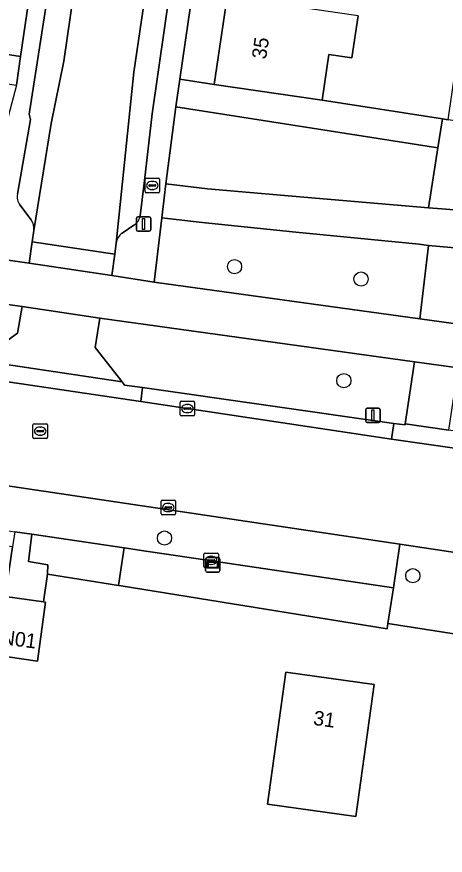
# Model space of a CAD drawing. Extents: x 163683 to 164494, y 382709 to 383872.
# Drawn here: x 164140 to 164169.5, y 382871.7 to 382929.4 of the extents above; entities that cross this region are included whole.
import ezdxf

# ---------------------------------------------------------------- set-up
doc = ezdxf.new("R2010")
doc.units = 0
for name, color, linetype in [('IMGEO_Boom', 7, 'Continuous'), ('IMGEO_Brandkraan', 7, 'Continuous'), ('IMGEO_Erf', 7, 'Continuous'), ('IMGEO_Fietspad_gesloten', 7, 'Continuous'), ('IMGEO_Groenvoorziening', 7, 'Continuous'), ('IMGEO_Hek', 7, 'Continuous'), ('IMGEO_Kolk', 7, 'Continuous'), ('IMGEO_Lichtmast', 7, 'Continuous'), ('IMGEO_Pand', 7, 'Continuous'), ('IMGEO_Pand_nummerreeks', 7, 'Continuous'), ('IMGEO_Parkeervlak_open', 7, 'Continuous'), ('IMGEO_Rijbaan_lokaal_gesloten', 7, 'Continuous'), ('IMGEO_Rijbaan_lokaal_open', 7, 'Continuous'), ('IMGEO_Rioolput', 7, 'Continuous'), ('IMGEO_Verklikker', 7, 'Continuous'), ('IMGEO_Voetpad_open', 7, 'Continuous')]:
    doc.layers.add(name, color=color, linetype=linetype)

msp = doc.modelspace()

# ---------------------------------------------------------------- linework, layer by layer
at = {"layer": 'IMGEO_Boom'}
for centre in [(164154.961, 382912.212), (164163.671, 382911.359), (164162.482, 382904.364), (164150.14, 382893.533), (164167.238, 382890.942)]:
    msp.add_circle(centre, 0.489, dxfattribs=at)
at = {"layer": 'IMGEO_Brandkraan'}
for p, q in [((164148.799, 382917.375), (164148.799, 382918.227)), ((164148.874, 382918.301), (164149.726, 382918.301)), ((164149.287, 382918.081), (164149.312, 382918.081)), ((164149.8, 382918.227), (164149.8, 382917.375)), ((164149.058, 382917.795), (164149.058, 382917.807)), ((164149.496, 382917.758), (164149.098, 382917.758)), ((164149.101, 382917.844), (164149.499, 382917.844)), ((164149.31, 382917.521), (164149.285, 382917.521)), ((164149.542, 382917.807), (164149.542, 382917.795)), ((164149.726, 382917.301), (164148.874, 382917.301)), ((164152.85, 382891.574), (164152.85, 382892.426)), ((164152.925, 382892.5), (164153.777, 382892.5)), ((164153.338, 382892.28), (164153.363, 382892.28)), ((164153.851, 382892.426), (164153.851, 382891.574)), ((164153.109, 382891.994), (164153.109, 382892.006)), ((164153.547, 382891.957), (164153.149, 382891.957)), ((164153.152, 382892.043), (164153.55, 382892.043)), ((164153.361, 382891.72), (164153.336, 382891.72)), ((164153.593, 382892.006), (164153.593, 382891.994)), ((164153.777, 382891.5), (164152.925, 382891.5))]:
    msp.add_line(p, q, dxfattribs=at)
for points in [[(164148.799, 382917.375), (164148.799, 382918.227)], [(164148.874, 382918.301), (164149.726, 382918.301)], [(164149.8, 382918.227), (164149.8, 382917.375)], [(164149.726, 382917.301), (164148.874, 382917.301)], [(164152.85, 382891.574), (164152.85, 382892.426)], [(164152.925, 382892.5), (164153.777, 382892.5)], [(164153.851, 382892.426), (164153.851, 382891.574)], [(164153.777, 382891.5), (164152.925, 382891.5)]]:
    msp.add_lwpolyline(points, dxfattribs=at)
for centre, radius, start, end in [((164148.876, 382918.225), 0.0765, 91.55205, 178.44795), ((164148.876, 382918.225), 0.0765, 91.55205, 178.44795), ((164149.724, 382918.225), 0.0765, 1.55205, 88.44795), ((164149.724, 382918.225), 0.0765, 1.55205, 88.44795), ((164149.098, 382917.804), 0.0403, 85.87752, 175.75265), ((164149.095, 382917.794), 0.0366, 178.93798, 274.71019), ((164149.499, 382917.801), 0.043, 264.86636, 352.45326), ((164149.503, 382917.806), 0.0386, 1.73085, 96.63898), ((164148.876, 382917.377), 0.0765, 181.55205, 268.44795), ((164148.876, 382917.377), 0.0765, 181.55205, 268.44795), ((164149.724, 382917.377), 0.0765, 271.55205, 358.44795), ((164149.724, 382917.377), 0.0765, 271.55205, 358.44795), ((164152.927, 382892.424), 0.0765, 91.55205, 178.44795), ((164152.927, 382892.424), 0.0765, 91.55205, 178.44795), ((164153.775, 382892.424), 0.0765, 1.55205, 88.44795), ((164153.775, 382892.424), 0.0765, 1.55205, 88.44795), ((164152.927, 382891.576), 0.0765, 181.55205, 268.44795), ((164152.927, 382891.576), 0.0765, 181.55205, 268.44795), ((164153.149, 382892.003), 0.0403, 85.87752, 175.75265), ((164153.146, 382891.993), 0.0366, 178.93798, 274.71019), ((164153.55, 382892), 0.043, 264.86636, 352.45326), ((164153.554, 382892.005), 0.0386, 1.73085, 96.63898), ((164153.775, 382891.576), 0.0765, 271.55205, 358.44795), ((164153.775, 382891.576), 0.0765, 271.55205, 358.44795)]:
    msp.add_arc(centre, radius, start, end, dxfattribs=at)
for centre, major_axis, ratio, start_param, end_param in [((164149.286, 382917.801), (-0.387, 0.002), 0.722429, 4.712389, 7.853982), ((164149.311, 382917.801), (-0.39, 0.002), 0.717154, 1.570796, 4.712389), ((164153.337, 382892), (-0.387, 0.002), 0.722429, 4.712389, 7.853982), ((164153.362, 382892), (-0.39, 0.002), 0.717154, 1.570796, 4.712389)]:
    msp.add_ellipse(centre, major_axis=major_axis, ratio=ratio, start_param=start_param, end_param=end_param, dxfattribs=at)
at = {"layer": 'IMGEO_Erf'}
for points in [[(164145.469, 382962.412), (164143.034, 382962.775), (164142.144, 382956.805), (164141.26, 382950.884), (164140.377, 382944.964), (164139.494, 382939.044), (164138.611, 382933.124), (164137.706, 382927.054), (164140.229, 382926.679)], [(164157.067, 382948.608), (164157.939, 382954.544), (164158.826, 382960.588), (164156.406, 382960.944), (164151.193, 382925.112), (164153.565, 382924.757), (164154.452, 382930.798), (164155.324, 382936.735), (164156.195, 382942.671)], [(164157.222, 382875.214), (164158.498, 382884.298), (164164.577, 382883.444), (164163.301, 382874.361)]]:
    msp.add_lwpolyline(points, close=True, dxfattribs=at)
for points in [[(164163.462, 382929.47), (164163.03, 382926.573), (164161.447, 382926.805), (164160.986, 382923.667), (164169.269, 382922.377), (164169.663, 382922.316), (164170.517, 382928.185), (164173.741, 382927.716), (164174.271, 382931.04)], [(164076.595, 382751.948), (164089.763, 382750), (164117.535, 382745.892), (164119.073, 382745.664), (164124.773, 382744.83), (164152.812, 382740.722), (164172.198, 382867.23), (164171.721, 382867.298), (164174.494, 382886.261), (164165.517, 382887.66), (164165.458, 382887.293), (164147.166, 382890.235), (164146.965, 382890.267), (164142.094, 382891.05), (164141.804, 382889.149), (164141.947, 382889.129), (164141.389, 382885.059), (164138.399, 382885.493), (164138.987, 382889.535), (164139.163, 382889.511), (164139.681, 382892.918), (164090.548, 382900.024), (164089.551, 382900.168), (164080.011, 382901.545)]]:
    msp.add_lwpolyline(points, dxfattribs=at)
at = {"layer": 'IMGEO_Fietspad_gesloten'}
for points in [[(164079.969, 382918.239), (164080.015, 382918.445), (164083.648, 382917.908), (164088.11, 382917.218), (164091.819, 382916.666), (164091.798, 382916.497), (164093.404, 382916.027), (164098.222, 382913.466), (164101.705, 382911.946), (164104.433, 382911.123), (164109.452, 382909.801), (164122.324, 382907.915), (164124.915, 382908.091), (164127.365, 382908.358), (164132.887, 382909.267), (164136.538, 382909.996), (164140.34, 382909.47), (164145.688, 382908.677), (164167.355, 382905.668), (164170.356, 382905.251), (164178.004, 382904.232), (164188.016, 382903.301)], [(164193.006, 382905.836), (164178.384, 382907.159), (164170.711, 382908.213), (164167.714, 382908.618), (164149.432, 382911.153), (164146.503, 382911.594), (164140.818, 382912.448), (164137.738, 382912.877), (164136.841, 382912.971), (164127.592, 382911.496), (164124.075, 382911.057)]]:
    msp.add_lwpolyline(points, dxfattribs=at)
at = {"layer": 'IMGEO_Groenvoorziening'}
for points in [[(164093.559, 382933.622), (164093.297, 382931.638), (164139.939, 382924.7), (164140.229, 382926.679), (164137.706, 382927.054), (164130.289, 382928.161), (164128.706, 382928.397), (164120.241, 382929.628), (164116.872, 382930.126), (164113.229, 382930.665), (164103.402, 382932.145), (164095.981, 382933.235)], [(164160.986, 382923.667), (164153.565, 382924.757), (164151.193, 382925.112), (164150.916, 382923.211), (164168.961, 382920.401), (164169.269, 382922.377)], [(164168.961, 382920.401), (164150.916, 382923.211), (164150.234, 382917.907), (164153.095, 382917.572), (164158.939, 382917.073), (164168.317, 382916.269)], [(164167.673, 382913.758), (164159.18, 382914.575), (164152.525, 382915.27), (164149.954, 382915.563), (164149.432, 382911.153), (164167.714, 382908.618), (164168.314, 382913.667)], [(164137.201, 382905.606), (164137.404, 382905.751), (164140.024, 382907.624), (164140.34, 382909.47), (164136.538, 382909.996), (164132.887, 382909.267), (164127.365, 382908.358), (164124.915, 382908.091), (164122.324, 382907.915), (164136.369, 382905.735)], [(164166.699, 382901.315), (164166.712, 382901.398), (164167.355, 382905.668), (164145.688, 382908.677), (164145.371, 382906.644), (164147.213, 382904.281), (164147.382, 382904.064), (164148.63, 382903.886), (164165.931, 382901.425)]]:
    msp.add_lwpolyline(points, close=True, dxfattribs=at)
msp.add_lwpolyline([(164173.872, 382892.164), (164171.848, 382892.493), (164171.815, 382892.288), (164166.332, 382893.113), (164165.911, 382890.107), (164165.517, 382887.66), (164174.494, 382886.261), (164175.103, 382886.19), (164175.854, 382891.088)], dxfattribs=at)
at = {"layer": 'IMGEO_Hek'}
msp.add_lwpolyline([(164174.494, 382886.261), (164165.517, 382887.66)], dxfattribs=at)
at = {"layer": 'IMGEO_Kolk'}
for p, q in [((164151.211, 382902.02), (164151.211, 382902.872)), ((164151.286, 382902.946), (164152.138, 382902.946)), ((164151.699, 382902.726), (164151.724, 382902.726)), ((164152.212, 382902.872), (164152.212, 382902.02)), ((164152.138, 382901.946), (164151.286, 382901.946)), ((164151.47, 382902.44), (164151.47, 382902.452)), ((164151.908, 382902.403), (164151.51, 382902.403)), ((164151.513, 382902.489), (164151.911, 382902.489)), ((164151.722, 382902.166), (164151.697, 382902.166)), ((164151.954, 382902.452), (164151.954, 382902.44)), ((164149.899, 382895.209), (164149.899, 382896.061)), ((164149.974, 382896.135), (164150.826, 382896.135)), ((164150.158, 382895.629), (164150.158, 382895.641)), ((164150.596, 382895.592), (164150.198, 382895.592)), ((164150.201, 382895.678), (164150.599, 382895.678)), ((164150.387, 382895.915), (164150.412, 382895.915)), ((164150.642, 382895.641), (164150.642, 382895.629)), ((164150.9, 382896.061), (164150.9, 382895.209)), ((164150.826, 382895.135), (164149.974, 382895.135)), ((164150.41, 382895.355), (164150.385, 382895.355))]:
    msp.add_line(p, q, dxfattribs=at)
for points in [[(164151.211, 382902.02), (164151.211, 382902.872)], [(164151.286, 382902.946), (164152.138, 382902.946)], [(164152.212, 382902.872), (164152.212, 382902.02)], [(164152.138, 382901.946), (164151.286, 382901.946)], [(164149.899, 382895.209), (164149.899, 382896.061)], [(164149.974, 382896.135), (164150.826, 382896.135)], [(164150.9, 382896.061), (164150.9, 382895.209)], [(164150.826, 382895.135), (164149.974, 382895.135)]]:
    msp.add_lwpolyline(points, dxfattribs=at)
for centre, radius, start, end in [((164151.288, 382902.87), 0.0765, 91.55205, 178.44795), ((164151.288, 382902.87), 0.0765, 91.55205, 178.44795), ((164152.136, 382902.87), 0.0765, 1.55205, 88.44795), ((164152.136, 382902.87), 0.0765, 1.55205, 88.44795), ((164151.288, 382902.022), 0.0765, 181.55205, 268.44795), ((164151.288, 382902.022), 0.0765, 181.55205, 268.44795), ((164151.51, 382902.449), 0.0403, 85.87752, 175.75265), ((164151.507, 382902.439), 0.0366, 178.93798, 274.71019), ((164151.911, 382902.446), 0.043, 264.86636, 352.45326), ((164151.915, 382902.451), 0.0386, 1.73085, 96.63898), ((164152.136, 382902.022), 0.0765, 271.55205, 358.44795), ((164152.136, 382902.022), 0.0765, 271.55205, 358.44795), ((164149.976, 382896.059), 0.0765, 91.55205, 178.44795), ((164149.976, 382896.059), 0.0765, 91.55205, 178.44795), ((164150.198, 382895.638), 0.0403, 85.87752, 175.75265), ((164150.195, 382895.628), 0.0366, 178.93798, 274.71019), ((164150.599, 382895.635), 0.043, 264.86636, 352.45326), ((164150.603, 382895.64), 0.0386, 1.73085, 96.63898), ((164150.824, 382896.059), 0.0765, 1.55205, 88.44795), ((164150.824, 382896.059), 0.0765, 1.55205, 88.44795), ((164149.976, 382895.211), 0.0765, 181.55205, 268.44795), ((164149.976, 382895.211), 0.0765, 181.55205, 268.44795), ((164150.824, 382895.211), 0.0765, 271.55205, 358.44795), ((164150.824, 382895.211), 0.0765, 271.55205, 358.44795)]:
    msp.add_arc(centre, radius, start, end, dxfattribs=at)
for centre, major_axis, ratio, start_param, end_param in [((164151.698, 382902.446), (-0.387, 0.002), 0.722429, 4.712389, 7.853982), ((164151.723, 382902.446), (-0.39, 0.002), 0.717154, 1.570796, 4.712389), ((164150.386, 382895.635), (-0.387, 0.002), 0.722429, 4.712389, 7.853982), ((164150.411, 382895.635), (-0.39, 0.002), 0.717154, 1.570796, 4.712389)]:
    msp.add_ellipse(centre, major_axis=major_axis, ratio=ratio, start_param=start_param, end_param=end_param, dxfattribs=at)
at = {"layer": 'IMGEO_Lichtmast'}
for p, q in [((164148.199, 382914.75), (164148.199, 382915.55)), ((164148.199, 382915.55), (164148.199, 382914.75)), ((164148.299, 382915.65), (164149.089, 382915.65)), ((164149.089, 382915.65), (164148.299, 382915.65)), ((164149.189, 382915.55), (164149.189, 382914.75)), ((164149.189, 382914.75), (164149.189, 382915.55)), ((164149.089, 382914.65), (164148.299, 382914.65)), ((164148.299, 382914.65), (164149.089, 382914.65)), ((164163.988, 382901.575), (164163.988, 382902.375)), ((164163.988, 382902.375), (164163.988, 382901.575)), ((164164.088, 382902.475), (164164.878, 382902.475)), ((164164.878, 382902.475), (164164.088, 382902.475)), ((164164.978, 382902.375), (164164.978, 382901.575)), ((164164.978, 382901.575), (164164.978, 382902.375)), ((164164.878, 382901.475), (164164.088, 382901.475)), ((164164.088, 382901.475), (164164.878, 382901.475))]:
    msp.add_line(p, q, dxfattribs=at)
for points in [[(164148.619, 382915.525), (164148.769, 382915.525), (164148.769, 382914.775), (164148.619, 382914.775), (164148.619, 382915.525)], [(164164.408, 382902.35), (164164.558, 382902.35), (164164.558, 382901.6), (164164.408, 382901.6), (164164.408, 382902.35)]]:
    msp.add_lwpolyline(points, dxfattribs=at)
for centre, start, end in [((164148.299, 382915.55), 90, 180), ((164148.299, 382915.55), 90, 180), ((164149.089, 382915.55), 0, 90), ((164149.089, 382915.55), 360, 90), ((164148.299, 382914.75), 180, 270), ((164148.299, 382914.75), 180, 270), ((164149.089, 382914.75), 270, 0), ((164149.089, 382914.75), 270, 0), ((164164.088, 382902.375), 90, 180), ((164164.088, 382902.375), 90, 180), ((164164.878, 382902.375), 0, 90), ((164164.878, 382902.375), 360, 90), ((164164.088, 382901.575), 180, 270), ((164164.088, 382901.575), 180, 270), ((164164.878, 382901.575), 270, 0), ((164164.878, 382901.575), 270, 0)]:
    msp.add_arc(centre, 0.1, start, end, dxfattribs=at)
at = {"layer": 'IMGEO_Pand'}
for points in [[(164163.462, 382929.47), (164154.452, 382930.798), (164153.565, 382924.757), (164160.986, 382923.667), (164161.447, 382926.805), (164163.03, 382926.573)], [(164139.163, 382889.511), (164138.987, 382889.535), (164138.399, 382885.493), (164141.389, 382885.059), (164141.947, 382889.129), (164141.804, 382889.149)], [(164163.301, 382874.361), (164164.577, 382883.444), (164158.498, 382884.298), (164157.222, 382875.214)]]:
    msp.add_lwpolyline(points, close=True, dxfattribs=at)
at = {"layer": 'IMGEO_Parkeervlak_open'}
for points in [[(164148.388, 382962.134), (164147.997, 382961.185), (164146.796, 382959.732), (164146.444, 382958.829), (164140.823, 382922.696), (164140.91, 382922.339), (164140.017, 382917.209)], [(164141.145, 382914.701), (164142.339, 382922.07), (164143.2, 382926.357), (164148.388, 382962.134)], [(164148.471, 382915.706), (164148.75, 382918.131), (164149.279, 382922.725), (164154.37, 382957.956), (164154.188, 382959.124), (164153.396, 382960.493), (164153.311, 382961.412), (164148.02, 382925.587), (164146.817, 382913.836)], [(164140.177, 382916.462), (164140.957, 382915.44)], [(164147.214, 382914.523), (164148.038, 382915.068)], [(164080.21, 382902.866), (164086.798, 382901.866), (164089.694, 382901.426), (164090.994, 382901.238), (164093.052, 382900.94), (164110.539, 382898.278), (164117.951, 382897.213), (164119.549, 382896.995), (164121.615, 382896.7), (164133.596, 382894.916), (164135.638, 382894.604), (164139.84, 382893.968), (164141, 382893.799), (164147.369, 382892.854), (164149.011, 382892.608), (164151.064, 382892.3), (164165.911, 382890.107), (164166.332, 382893.113), (164033.326, 382912.894)]]:
    msp.add_lwpolyline(points, dxfattribs=at)
for centre, radius, start, end in [((164140.907, 382917.009), 0.912, 167.32825, 216.85079), ((164139.944, 382914.789), 1.204, 355.80955, 32.73676), ((164147.508, 382915.894), 0.981, 302.70213, 348.9697), ((164147.914, 382913.66), 1.111, 129.0576, 170.89732)]:
    msp.add_arc(centre, radius, start, end, dxfattribs=at)
at = {"layer": 'IMGEO_Rijbaan_lokaal_gesloten'}
msp.add_lwpolyline([(163919.071, 382929.775), (163929.575, 382928.223), (163934.445, 382927.503), (163949.269, 382925.313), (163960.027, 382923.724), (163965.93, 382922.852), (164021.113, 382914.698), (164033.326, 382912.894), (164166.332, 382893.113), (164171.815, 382892.288), (164171.848, 382892.493), (164173.872, 382892.164), (164174.911, 382898.979), (164170.414, 382899.665), (164165.758, 382900.346), (164148.504, 382902.921), (164136.237, 382904.741), (164091.335, 382911.423), (164079.7, 382913.184), (164033.425, 382920.068), (164021.948, 382921.76), (164021.301, 382921.855), (163975.435, 382928.591), (163963.827, 382930.3)], dxfattribs=at)
at = {"layer": 'IMGEO_Rijbaan_lokaal_open'}
for points in [[(164148.02, 382925.587), (164153.311, 382961.412), (164148.388, 382962.134), (164143.2, 382926.357), (164142.339, 382922.07), (164141.145, 382914.701), (164141.032, 382913.929), (164146.709, 382913.077), (164146.817, 382913.836)], [(164140.818, 382912.448), (164146.503, 382911.594), (164146.709, 382913.077), (164141.032, 382913.929)], [(164137.404, 382905.751), (164147.213, 382904.281), (164145.371, 382906.644), (164145.688, 382908.677), (164140.34, 382909.47), (164140.024, 382907.624)]]:
    msp.add_lwpolyline(points, close=True, dxfattribs=at)
at = {"layer": 'IMGEO_Rioolput'}
for p, q in [((164141.154, 382901.394), (164142.006, 382901.394)), ((164141.079, 382900.468), (164141.079, 382901.32)), ((164141.338, 382900.888), (164141.338, 382900.9)), ((164141.776, 382900.851), (164141.378, 382900.851)), ((164141.381, 382900.937), (164141.779, 382900.937)), ((164141.567, 382901.174), (164141.592, 382901.174)), ((164141.822, 382900.9), (164141.822, 382900.888)), ((164142.08, 382901.32), (164142.08, 382900.468)), ((164142.006, 382900.394), (164141.154, 382900.394)), ((164141.59, 382900.614), (164141.565, 382900.614))]:
    msp.add_line(p, q, dxfattribs=at)
for points in [[(164141.154, 382901.394), (164142.006, 382901.394)], [(164141.079, 382900.468), (164141.079, 382901.32)], [(164142.08, 382901.32), (164142.08, 382900.468)], [(164142.006, 382900.394), (164141.154, 382900.394)]]:
    msp.add_lwpolyline(points, dxfattribs=at)
for centre, radius, start, end in [((164141.156, 382901.318), 0.0765, 91.55205, 178.44795), ((164141.156, 382901.318), 0.0765, 91.55205, 178.44795), ((164142.004, 382901.318), 0.0765, 1.55205, 88.44795), ((164142.004, 382901.318), 0.0765, 1.55205, 88.44795), ((164141.378, 382900.897), 0.0403, 85.87752, 175.75265), ((164141.375, 382900.887), 0.0366, 178.93798, 274.71019), ((164141.779, 382900.894), 0.043, 264.86636, 352.45326), ((164141.783, 382900.899), 0.0386, 1.73085, 96.63898), ((164141.156, 382900.47), 0.0765, 181.55205, 268.44795), ((164141.156, 382900.47), 0.0765, 181.55205, 268.44795), ((164142.004, 382900.47), 0.0765, 271.55205, 358.44795), ((164142.004, 382900.47), 0.0765, 271.55205, 358.44795)]:
    msp.add_arc(centre, radius, start, end, dxfattribs=at)
for centre, major_axis, ratio, start_param, end_param in [((164141.566, 382900.894), (-0.387, 0.002), 0.722429, 4.712389, 7.853982), ((164141.591, 382900.894), (-0.39, 0.002), 0.717154, 1.570796, 4.712389)]:
    msp.add_ellipse(centre, major_axis=major_axis, ratio=ratio, start_param=start_param, end_param=end_param, dxfattribs=at)
at = {"layer": 'IMGEO_Verklikker'}
for p, q in [((164153.069, 382892.19), (164153.859, 382892.19)), ((164153.859, 382892.19), (164153.069, 382892.19)), ((164152.969, 382891.29), (164152.969, 382892.09)), ((164152.969, 382892.09), (164152.969, 382891.29)), ((164153.959, 382892.09), (164153.959, 382891.29)), ((164153.959, 382891.29), (164153.959, 382892.09)), ((164153.859, 382891.19), (164153.069, 382891.19)), ((164153.069, 382891.19), (164153.859, 382891.19))]:
    msp.add_line(p, q, dxfattribs=at)
for points in [[(164153.07, 382891.922), (164153.858, 382891.922), (164153.858, 382891.458), (164153.07, 382891.458), (164153.07, 382891.922)], [(164153.135, 382891.857), (164153.135, 382891.523), (164153.793, 382891.523), (164153.793, 382891.857), (164153.135, 382891.857)]]:
    msp.add_lwpolyline(points, dxfattribs=at)
for centre, start, end in [((164153.069, 382892.09), 90, 180), ((164153.069, 382892.09), 90, 180), ((164153.859, 382892.09), 0, 90), ((164153.859, 382892.09), 360, 90), ((164153.069, 382891.29), 180, 270), ((164153.069, 382891.29), 180, 270), ((164153.859, 382891.29), 270, 0), ((164153.859, 382891.29), 270, 0)]:
    msp.add_arc(centre, 0.1, start, end, dxfattribs=at)
at = {"layer": 'IMGEO_Voetpad_open'}
for points in [[(164156.242, 383029.553), (164155.571, 383027.702), (164155.367, 383026.302), (164154.282, 383018.881), (164155.244, 383018.714), (164153.476, 383006.694), (164152.925, 383002.989), (164151.45, 383003.208), (164151.417, 383002.982), (164151.195, 383001.469), (164150.98, 383000), (164145.92, 382965.49), (164145.469, 382962.412), (164140.229, 382926.679), (164139.939, 382924.7), (164139.409, 382922.626), (164138.954, 382920.045), (164138.554, 382917.653), (164137.738, 382912.877), (164140.818, 382912.448), (164141.032, 382913.929), (164141.145, 382914.701)], [(164146.817, 382913.836), (164146.709, 382913.077), (164146.503, 382911.594), (164149.432, 382911.153), (164149.954, 382915.563), (164150.234, 382917.907), (164150.916, 382923.211), (164151.193, 382925.112), (164156.406, 382960.944), (164156.836, 382963.9), (164162.059, 382999.803)], [(164159.573, 382993.627), (164155.683, 382967.132), (164155.191, 382966.279), (164154.305, 382965.31), (164153.712, 382964.394), (164153.673, 382964.128), (164153.297, 382961.565), (164153.311, 382961.412), (164153.396, 382960.493), (164154.188, 382959.124), (164154.37, 382957.956), (164149.279, 382922.725), (164148.75, 382918.131), (164148.471, 382915.706)], [(164140.017, 382917.209), (164140.91, 382922.339), (164140.823, 382922.696), (164146.444, 382958.829), (164146.796, 382959.732), (164147.997, 382961.185), (164148.388, 382962.134), (164148.456, 382962.298), (164148.828, 382964.839), (164148.89, 382965.262)], [(164182.341, 382915.186), (164182.042, 382915.205), (164180.74, 382915.288), (164176.863, 382915.536), (164171.462, 382915.999), (164169.241, 382916.19), (164168.317, 382916.269), (164158.939, 382917.073), (164153.095, 382917.572), (164150.234, 382917.907), (164149.954, 382915.563), (164152.525, 382915.27), (164159.18, 382914.575), (164167.673, 382913.758), (164168.314, 382913.667), (164171.43, 382913.395), (164196.994, 382911.729)], [(164140.957, 382915.44), (164140.177, 382916.462)], [(164148.038, 382915.068), (164147.214, 382914.523)]]:
    msp.add_lwpolyline(points, dxfattribs=at)
for points in [[(164171.926, 382919.966), (164172.159, 382921.953), (164170.118, 382922.25), (164169.663, 382922.316), (164169.269, 382922.377), (164168.961, 382920.401), (164168.317, 382916.269), (164169.241, 382916.19), (164171.462, 382915.999)], [(164168.314, 382913.667), (164167.714, 382908.618), (164170.711, 382908.213), (164171.43, 382913.395)], [(164137.404, 382905.751), (164137.201, 382905.606), (164136.369, 382905.735), (164136.237, 382904.741), (164148.504, 382902.921), (164148.63, 382903.886), (164147.382, 382904.064), (164147.213, 382904.281)], [(164166.712, 382901.398), (164169.72, 382900.967), (164170.356, 382905.251), (164167.355, 382905.668)], [(164165.931, 382901.425), (164148.63, 382903.886), (164148.504, 382902.921), (164165.758, 382900.346)], [(164165.931, 382901.425), (164165.758, 382900.346), (164170.414, 382899.665), (164170.603, 382900.816), (164169.72, 382900.967), (164166.712, 382901.398), (164166.699, 382901.315)], [(164141, 382893.799), (164139.84, 382893.968), (164139.681, 382892.918), (164139.163, 382889.511), (164141.804, 382889.149), (164142.094, 382891.05), (164142.103, 382891.688), (164140.769, 382891.911)], [(164140.769, 382891.911), (164142.103, 382891.688), (164142.094, 382891.05), (164146.965, 382890.267), (164147.231, 382891.97), (164147.369, 382892.854), (164141, 382893.799)], [(164146.965, 382890.267), (164147.166, 382890.235), (164165.458, 382887.293), (164165.517, 382887.66), (164165.911, 382890.107), (164151.064, 382892.3), (164149.011, 382892.608), (164147.369, 382892.854), (164147.231, 382891.97)]]:
    msp.add_lwpolyline(points, close=True, dxfattribs=at)
for centre, radius, start, end in [((164140.907, 382917.009), 0.912, 167.32825, 216.85079), ((164139.944, 382914.789), 1.204, 355.80955, 32.73676), ((164147.508, 382915.894), 0.981, 302.70213, 348.9697), ((164147.914, 382913.66), 1.111, 129.0576, 170.89732)]:
    msp.add_arc(centre, radius, start, end, dxfattribs=at)

# ---------------------------------------------------------------- texts
at = {"layer": 'IMGEO_Pand_nummerreeks'}
for s, rotation, p in [('35', 81.64705, (164157.129, 382926.449)), ('31/N01', 352.56859, (164136.984, 382886.481)), ('31', 351.96201, (164160.338, 382880.683))]:
    msp.add_text(s, height=1, rotation=rotation, dxfattribs=at).set_placement(p)

doc.saveas('drawing.dxf')
